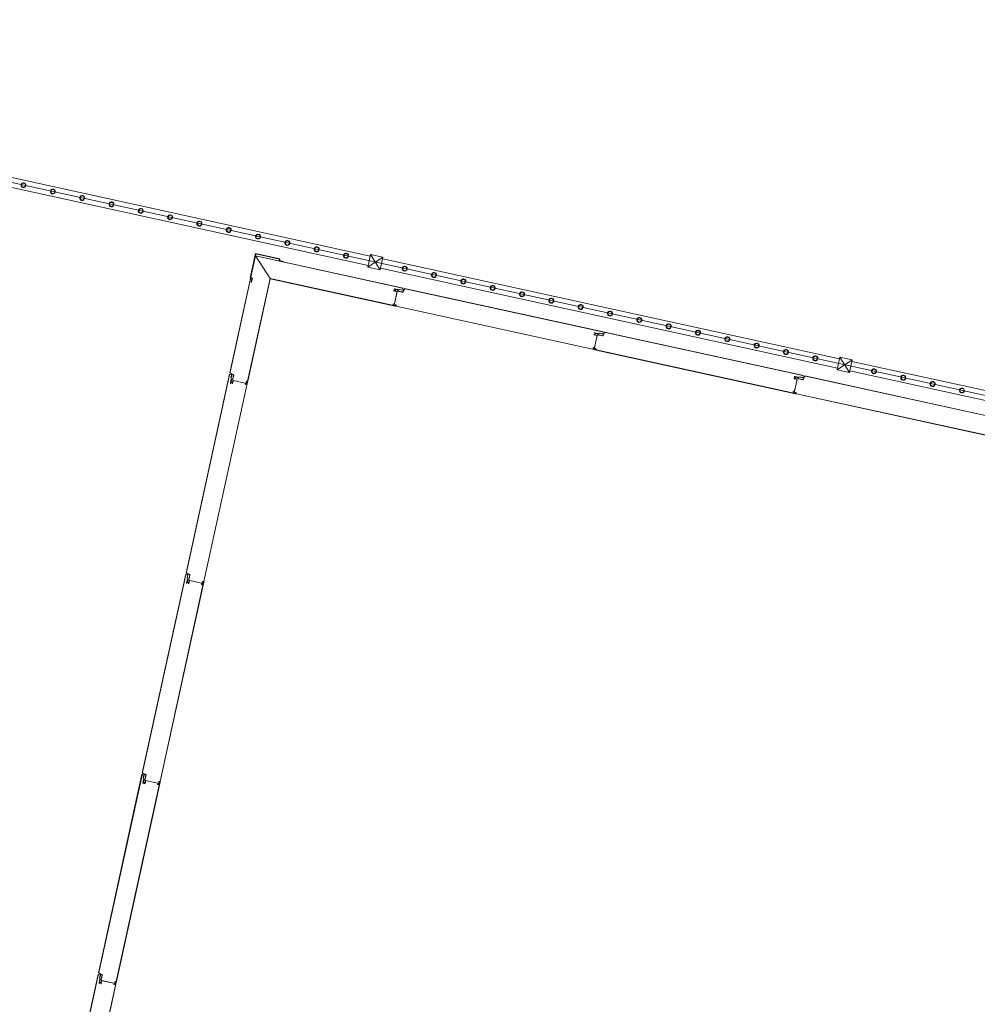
# Model space of a CAD drawing. Header units: metres. Extents: x 233012 to 233264, y 553571 to 554014.
# Tile 308 of 313: x 233246.06 to 233251.02, y 553972.33 to 553977.43. Entities that reach past the tile are written whole.
import ezdxf

# ---------------------------------------------------------------- set-up
doc = ezdxf.new("R2010")
doc.units = ezdxf.units.M
doc.layers.get('0').update_dxf_attribs({"lineweight": 5})
for name, color, linetype, lineweight in [('A-FLORHRM', 252, 'Continuous', 5), ('A-NA23_vloer', 252, 'Continuous', 0), ('A-NL$1B_3D-modellen_algemeen', 252, 'Continuous', 5), ('A-NL$1B_3D-modellen_algemeen-drsn', 252, 'Continuous', 5), ('A-NL34_balustrades', 252, 'Continuous', 5)]:
    doc.layers.add(name, color=color, linetype=linetype, lineweight=lineweight)

# ---------------------------------------------------------------- blocks, each defined once
blk = doc.blocks.new('Railing - geen veiligheidsdop_gen-1303441-01_Situatie')
at = {"layer": 'A-FLORHRM'}
blk.add_arc((0, 0), 0.013, 360, 180, dxfattribs=at)
for major_axis, start_param, end_param in [((-0.0035, 0.0125), 1.300587, 4.442179), ((0.00825, 0.00728), 5.559965, 8.701557), ((0.0015, 0.0109), 1.703922, 4.845515)]:
    blk.add_ellipse((0, 0), major_axis=major_axis, ratio=1, start_param=start_param, end_param=end_param, dxfattribs=at)
blk = doc.blocks.new('Railing - Atlas 180 type L_Heras_h 1840-1298079-01_Situatie')
at = {"layer": 'A-NL34_balustrades'}
for p, q in [((-0.033, -0.033), (-0.033, 0.033)), ((-0.001, 0.001), (-0.033, 0.033)), ((-0.033, 0.033), (0.033, 0.033)), ((-0.033, 0.033), (-0.033, -0.033)), ((0.033, 0.033), (-0.033, 0.033)), ((-0.001, 0.001), (-0.001, -0.001)), ((0.001, 0.001), (-0.001, 0.001)), ((0.033, 0.033), (0.001, 0.001)), ((0.001, -0.001), (0.001, 0.001)), ((0.033, 0.033), (0.033, -0.033)), ((0.033, -0.033), (0.033, 0.033)), ((-0.033, -0.033), (-0.001, -0.001)), ((0.033, -0.033), (-0.033, -0.033)), ((-0.033, -0.033), (0.033, -0.033)), ((-0.001, -0.001), (0.001, -0.001)), ((0.033, -0.033), (0.001, -0.001))]:
    blk.add_line(p, q, dxfattribs=at)
blk = doc.blocks.new('Railing - Railing-964617-01_Situatie')
at = {"layer": 'A-NL34_balustrades'}
for p, q in [((270.2191, -61.502), (272.5826, -62.0192)), ((270.2084, -61.5509), (272.5719, -62.0681)), ((272.6471, -62.0333), (275.0106, -62.5505)), ((272.6364, -62.0822), (274.9999, -62.5994)), ((275.0751, -62.5646), (277.4386, -63.0818)), ((275.0644, -62.6135), (277.4279, -63.1307))]:
    blk.add_line(p, q, dxfattribs=at)
at = {"rotation": 257.6567290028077}
for name, p in [('Railing - geen veiligheidsdop_gen-1303441-01_Situatie', (270.7885, -61.6522)), ('Railing - geen veiligheidsdop_gen-1303441-01_Situatie', (270.9403, -61.6854)), ('Railing - geen veiligheidsdop_gen-1303441-01_Situatie', (271.092, -61.7186)), ('Railing - geen veiligheidsdop_gen-1303441-01_Situatie', (271.2438, -61.7518)), ('Railing - geen veiligheidsdop_gen-1303441-01_Situatie', (271.3955, -61.785)), ('Railing - geen veiligheidsdop_gen-1303441-01_Situatie', (271.5473, -61.8182)), ('Railing - geen veiligheidsdop_gen-1303441-01_Situatie', (271.699, -61.8514)), ('Railing - geen veiligheidsdop_gen-1303441-01_Situatie', (271.8508, -61.8847)), ('Railing - geen veiligheidsdop_gen-1303441-01_Situatie', (272.0025, -61.9179)), ('Railing - geen veiligheidsdop_gen-1303441-01_Situatie', (272.1543, -61.9511)), ('Railing - geen veiligheidsdop_gen-1303441-01_Situatie', (272.306, -61.9843)), ('Railing - geen veiligheidsdop_gen-1303441-01_Situatie', (272.4578, -62.0175)), ('Railing - Atlas 180 type L_Heras_h 1840-1298079-01_Situatie', (272.6095, -62.0507)), ('Railing - geen veiligheidsdop_gen-1303441-01_Situatie', (272.7613, -62.0839)), ('Railing - geen veiligheidsdop_gen-1303441-01_Situatie', (272.913, -62.1171)), ('Railing - geen veiligheidsdop_gen-1303441-01_Situatie', (273.0648, -62.1503)), ('Railing - geen veiligheidsdop_gen-1303441-01_Situatie', (273.2165, -62.1835)), ('Railing - geen veiligheidsdop_gen-1303441-01_Situatie', (273.3683, -62.2167)), ('Railing - geen veiligheidsdop_gen-1303441-01_Situatie', (273.52, -62.2499)), ('Railing - geen veiligheidsdop_gen-1303441-01_Situatie', (273.6718, -62.2831)), ('Railing - geen veiligheidsdop_gen-1303441-01_Situatie', (273.8235, -62.3163)), ('Railing - geen veiligheidsdop_gen-1303441-01_Situatie', (273.9753, -62.3496)), ('Railing - geen veiligheidsdop_gen-1303441-01_Situatie', (274.127, -62.3828)), ('Railing - geen veiligheidsdop_gen-1303441-01_Situatie', (274.2788, -62.416)), ('Railing - geen veiligheidsdop_gen-1303441-01_Situatie', (274.4305, -62.4492)), ('Railing - geen veiligheidsdop_gen-1303441-01_Situatie', (274.5823, -62.4824)), ('Railing - geen veiligheidsdop_gen-1303441-01_Situatie', (274.734, -62.5156)), ('Railing - geen veiligheidsdop_gen-1303441-01_Situatie', (274.8858, -62.5488)), ('Railing - Atlas 180 type L_Heras_h 1840-1298079-01_Situatie', (275.0375, -62.582)), ('Railing - geen veiligheidsdop_gen-1303441-01_Situatie', (275.1893, -62.6152)), ('Railing - geen veiligheidsdop_gen-1303441-01_Situatie', (275.341, -62.6484)), ('Railing - geen veiligheidsdop_gen-1303441-01_Situatie', (275.4928, -62.6816)), ('Railing - geen veiligheidsdop_gen-1303441-01_Situatie', (275.6445, -62.7148))]:
    blk.add_blockref(name, p, dxfattribs=at)
blk = doc.blocks.new('NLRS_41_GM_TLB_zetwerk hoek_gen_mie - 130x20x12-6236386-01_Situatie')
at = {"layer": 'A-NL$1B_3D-modellen_algemeen-drsn'}
for p, q in [((0.002, 0.138), (0, 0.138)), ((0, 0.138), (0, 0.116)), ((0, 0.116), (0.01, 0.116)), ((0.002, 0.118), (0.002, 0.138)), ((0.012, 0.118), (0.002, 0.118)), ((0.01, 0.116), (0.01, -0.01)), ((0.012, -0.012), (0.012, 0.118)), ((-0.116, 0), (-0.138, 0)), ((-0.138, 0), (-0.138, -0.002)), ((-0.116, -0.01), (-0.116, 0)), ((-0.138, -0.002), (-0.118, -0.002)), ((-0.118, -0.002), (-0.118, -0.012)), ((-0.118, -0.012), (0.012, -0.012)), ((0.01, -0.01), (-0.116, -0.01))]:
    blk.add_line(p, q, dxfattribs=at)

msp = doc.modelspace()

# ---------------------------------------------------------------- linework, layer by layer
at = {"layer": 'A-NA23_vloer', "flags": 128}
msp.add_lwpolyline([(233189.7304, 553676.5115), (233188.6615, 553671.627), (233028.9605, 553706.5739), (233096.3338, 554014.4585), (233264.2582, 553977.7124), (233263.9339, 553967.3248), (233258.9348, 553967.4302), (233259.131, 553973.716), (233100.1493, 554008.5053), (233034.9138, 553710.3894), (233189.7304, 553676.5115)], dxfattribs=at)
at = {"layer": 'A-NL$1B_3D-modellen_algemeen-drsn'}
for p, q in [((233247.281, 553976.2066), (233247.1483, 553975.6)), ((233247.2818, 553976.2054), (233247.1501, 553975.6036)), ((233248.046, 553976.0392), (233247.281, 553976.2066)), ((233247.2818, 553976.2054), (233248.0419, 553976.0391)), ((233247.2818, 553976.2054), (233247.3565, 553976.0887)), ((233247.3565, 553976.0887), (233247.2402, 553975.5569)), ((233248.0047, 553975.9469), (233247.3565, 553976.0887)), ((233247.2411, 553975.5567), (233247.3573, 553976.0875)), ((233247.3573, 553976.0875), (233248.0046, 553975.9459)), ((233248.0522, 553976.0378), (233248.0436, 553976.0204)), ((233249.0815, 553975.8126), (233248.0522, 553976.0378)), ((233248.0117, 553976.0197), (233247.9995, 553976.0235)), ((233248.0136, 553976.0208), (233247.9997, 553975.9573)), ((233248.012, 553976.0206), (233247.9998, 553976.0245)), ((233248, 553975.9584), (233248.0131, 553976.0187)), ((233248.002, 553976.0338), (233248.0191, 553976.03)), ((233248.0022, 553976.0347), (233248.0193, 553976.031)), ((233248.0067, 553976.0311), (233248.0175, 553976.0287)), ((233248.0178, 553976.0297), (233248.0069, 553976.0321)), ((233248.0406, 553976.018), (233248.0219, 553976.0221)), ((233248.0408, 553976.019), (233248.0222, 553976.0231)), ((233248.026, 553976.0316), (233248.0425, 553976.028)), ((233248.0263, 553976.0326), (233248.0427, 553976.029)), ((233248.0445, 553976.0199), (233248.0515, 553976.0341)), ((233248.0558, 553976.036), (233249.0774, 553975.8125)), ((233248.0051, 553975.9483), (233247.9937, 553975.9533)), ((233248.0056, 553975.9492), (233247.9941, 553975.9542)), ((233248.0088, 553975.945), (233249.0401, 553975.7193)), ((233249.0402, 553975.7203), (233248.0091, 553975.9459)), ((233249.035, 553975.7969), (233249.0472, 553975.7931)), ((233249.0491, 553975.7942), (233249.0352, 553975.7307)), ((233249.0475, 553975.794), (233249.0353, 553975.7979)), ((233249.0355, 553975.7319), (233249.0486, 553975.7921)), ((233249.0375, 553975.8072), (233249.0546, 553975.8034)), ((233249.0377, 553975.8082), (233249.0548, 553975.8044)), ((233249.053, 553975.8021), (233249.0422, 553975.8045)), ((233249.0533, 553975.8031), (233249.0424, 553975.8055)), ((233249.0574, 553975.7955), (233249.0761, 553975.7914)), ((233249.0763, 553975.7924), (233249.0576, 553975.7965)), ((233249.0615, 553975.805), (233249.078, 553975.8014)), ((233249.0782, 553975.8024), (233249.0618, 553975.806)), ((233249.0877, 553975.8112), (233249.0791, 553975.7938)), ((233249.087, 553975.8075), (233249.08, 553975.7933)), ((233250.117, 553975.586), (233249.0877, 553975.8112)), ((233249.0913, 553975.8094), (233250.1129, 553975.5859)), ((233249.0406, 553975.7218), (233249.0292, 553975.7267)), ((233249.0411, 553975.7226), (233249.0296, 553975.7277)), ((233249.0443, 553975.7184), (233250.0756, 553975.4927)), ((233249.0446, 553975.7193), (233250.0757, 553975.4937)), ((233247.1469, 553975.5938), (233246.9217, 553974.5645)), ((233247.147, 553975.5897), (233246.9235, 553974.5681)), ((233247.1483, 553975.6), (233247.1657, 553975.5914)), ((233247.1662, 553975.5923), (233247.152, 553975.5993)), ((233247.1535, 553975.5741), (233247.1571, 553975.5906)), ((233247.1545, 553975.5739), (233247.1581, 553975.5903)), ((233247.1671, 553975.5886), (233247.163, 553975.57)), ((233247.164, 553975.5698), (233247.1681, 553975.5884)), ((233250.073, 553975.5806), (233250.0901, 553975.5768)), ((233250.0903, 553975.5778), (233250.0732, 553975.5816)), ((233250.1137, 553975.5758), (233250.0973, 553975.5794)), ((233250.1232, 553975.5847), (233250.1146, 553975.5672)), ((233250.1225, 553975.5809), (233250.1155, 553975.5667)), ((233251.1525, 553975.3594), (233250.1232, 553975.5847)), ((233251.1484, 553975.3593), (233250.1268, 553975.5828)), ((233247.2392, 553975.5525), (233247.0136, 553974.5214)), ((233247.0145, 553974.5212), (233247.2402, 553975.5524)), ((233247.1513, 553975.5501), (233247.1551, 553975.5672)), ((233247.1523, 553975.5498), (233247.1561, 553975.5669)), ((233247.1564, 553975.5656), (233247.154, 553975.5548)), ((233247.1574, 553975.5654), (233247.155, 553975.5545)), ((233247.1655, 553975.5598), (233247.1616, 553975.5476)), ((233247.1626, 553975.5473), (233247.1664, 553975.5595)), ((233247.1653, 553975.5614), (233247.2288, 553975.5475)), ((233247.2277, 553975.5478), (233247.1674, 553975.561)), ((233247.2369, 553975.5534), (233247.2318, 553975.542)), ((233247.2328, 553975.5416), (233247.2378, 553975.5529)), ((233250.0705, 553975.5703), (233250.0827, 553975.5665)), ((233250.0846, 553975.5676), (233250.0707, 553975.5041)), ((233250.083, 553975.5674), (233250.0708, 553975.5713)), ((233250.071, 553975.5053), (233250.0841, 553975.5655)), ((233250.0777, 553975.5779), (233250.0885, 553975.5755)), ((233250.0888, 553975.5765), (233250.0779, 553975.5789)), ((233250.1116, 553975.5649), (233250.0929, 553975.5689)), ((233250.1118, 553975.5658), (233250.0931, 553975.5699)), ((233250.097, 553975.5784), (233250.1135, 553975.5748)), ((233250.0761, 553975.4952), (233250.0647, 553975.5001)), ((233250.0766, 553975.496), (233250.0651, 553975.5011)), ((233250.0798, 553975.4918), (233251.1111, 553975.2661)), ((233251.1112, 553975.2671), (233250.0801, 553975.4927)), ((233246.9217, 553974.5645), (233246.9391, 553974.5559)), ((233246.9396, 553974.5568), (233246.9254, 553974.5638)), ((233246.9203, 553974.5583), (233246.6951, 553973.529)), ((233246.9204, 553974.5542), (233246.6969, 553973.5326)), ((233246.787, 553973.4859), (233247.0126, 553974.517)), ((233246.7879, 553973.4857), (233247.0136, 553974.5169)), ((233246.9248, 553974.5146), (233246.9285, 553974.5317)), ((233246.9257, 553974.5143), (233246.9295, 553974.5314)), ((233246.9269, 553974.5386), (233246.9305, 553974.5551)), ((233246.9298, 553974.5301), (233246.9274, 553974.5193)), ((233246.9279, 553974.5384), (233246.9315, 553974.5548)), ((233246.9284, 553974.519), (233246.9308, 553974.5299)), ((233246.9389, 553974.5243), (233246.9351, 553974.5121)), ((233246.936, 553974.5118), (233246.9398, 553974.524)), ((233246.9405, 553974.5532), (233246.9364, 553974.5345)), ((233246.9415, 553974.5529), (233246.9374, 553974.5343)), ((233246.9387, 553974.5259), (233247.0022, 553974.512)), ((233247.0011, 553974.5123), (233246.9408, 553974.5255)), ((233247.0103, 553974.5179), (233247.0053, 553974.5065)), ((233247.0062, 553974.5061), (233247.0112, 553974.5175)), ((233246.6937, 553973.5228), (233246.4685, 553972.4935)), ((233246.6938, 553973.5187), (233246.4703, 553972.4971)), ((233246.6951, 553973.529), (233246.7125, 553973.5204)), ((233246.6982, 553973.4791), (233246.7019, 553973.4962)), ((233246.713, 553973.5213), (233246.6988, 553973.5283)), ((233246.6991, 553973.4789), (233246.7029, 553973.4959)), ((233246.7003, 553973.5031), (233246.704, 553973.5196)), ((233246.7032, 553973.4946), (233246.7008, 553973.4838)), ((233246.7013, 553973.5029), (233246.7049, 553973.5193)), ((233246.7018, 553973.4836), (233246.7042, 553973.4944)), ((233246.7139, 553973.5177), (233246.7098, 553973.499)), ((233246.7149, 553973.5174), (233246.7108, 553973.4988)), ((233246.7121, 553973.4904), (233246.7756, 553973.4765)), ((233246.7745, 553973.4768), (233246.7142, 553973.49)), ((233246.5604, 553972.4504), (233246.786, 553973.4815)), ((233246.5614, 553972.4502), (233246.787, 553973.4814)), ((233246.7123, 553973.4888), (233246.7085, 553973.4766)), ((233246.7094, 553973.4763), (233246.7132, 553973.4885)), ((233246.7837, 553973.4824), (233246.7787, 553973.471)), ((233246.7796, 553973.4706), (233246.7846, 553973.482)), ((233246.4671, 553972.4873), (233246.2419, 553971.458)), ((233246.2437, 553971.4616), (233246.4672, 553972.4832)), ((233246.4685, 553972.4935), (233246.486, 553972.4849)), ((233246.4864, 553972.4858), (233246.4722, 553972.4928)), ((233246.4738, 553972.4676), (233246.4774, 553972.4841)), ((233246.4747, 553972.4674), (233246.4783, 553972.4838)), ((233246.4873, 553972.4822), (233246.4832, 553972.4635)), ((233246.4883, 553972.4819), (233246.4842, 553972.4633)), ((233246.3338, 553971.4149), (233246.5594, 553972.446)), ((233246.3348, 553971.4147), (233246.5604, 553972.4459)), ((233246.4716, 553972.4436), (233246.4753, 553972.4607)), ((233246.4725, 553972.4434), (233246.4763, 553972.4604)), ((233246.4766, 553972.4591), (233246.4742, 553972.4483)), ((233246.4776, 553972.4589), (233246.4752, 553972.4481)), ((233246.4857, 553972.4533), (233246.4819, 553972.4411)), ((233246.4828, 553972.4408), (233246.4866, 553972.453)), ((233246.4855, 553972.4549), (233246.549, 553972.441)), ((233246.5479, 553972.4413), (233246.4876, 553972.4545)), ((233246.5571, 553972.4469), (233246.5521, 553972.4355)), ((233246.558, 553972.4465), (233246.553, 553972.4351))]:
    msp.add_line(p, q, dxfattribs=at)
for centre, major_axis, start_param, end_param in [((233248.041, 553976.035), (0.0024, 0.00345), 5.368476, 6.675883), ((233248.041, 553976.035), (-0.0016, 0.00388), 4.36881, 5.676217), ((233248.0005, 553976.0268), (-0.00294, 0.0019), 0.357045, 1.840575), ((233248.0005, 553976.0268), (-0.00266, 0.00227), 0.491661, 1.975191), ((233248.0005, 553976.0268), (-0.00225, 0.00109), 0.233886, 1.717416), ((233248.0015, 553976.0313), (-0.00033, 0.00348), 5.973061, 7.543857), ((233248.0015, 553976.0313), (-0.00033, 0.00348), 5.973061, 7.543857), ((233248.0015, 553976.0313), (-0.00195, 0.00157), 5.176037, 6.746833), ((233248.0059, 553976.0273), (0.00149, 0.00283), 1.841006, 3.324536), ((233248.0063, 553976.0289), (-0.00267, 0.00176), 5.078797, 6.649593), ((233248.0059, 553976.0273), (0.00166, 0.00144), 2.209574, 3.693104), ((233248.0059, 553976.0273), (0.00153, 0.00158), 2.12437, 3.6079), ((233248.0063, 553976.0289), (-0.00167, 0.00143), 5.203786, 6.774582), ((233248.0063, 553976.0289), (-0.00167, 0.00143), 5.203786, 6.774582), ((233248.0115, 553976.019), (-0.000433, 0.000485), 3.768178, 5.251708), ((233248.0115, 553976.019), (0.000257, 0.000597), 4.902642, 6.386172), ((233248.0115, 553976.019), (0.00153, 0.00061), 5.688041, 7.171571), ((233248.0114, 553976.0196), (-0.00005, 0.0025), 5.206383, 5.960252), ((233248.0114, 553976.0196), (0.00349, -0.00026), 0.604621, 1.342556), ((233248.0114, 553976.0196), (-0.00047, 0.00347), 5.108919, 5.846853), ((233248.0171, 553976.0266), (-0.00184, 0.00122), 3.546306, 5.080928), ((233248.0171, 553976.0266), (-0.00185, 0.00119), 3.534776, 5.069398), ((233248.0171, 553976.0266), (-0.00294, 0.00126), 3.365516, 4.900264), ((233248.0227, 553976.0255), (0.00239, 0.00256), 2.14209, 3.677448), ((233248.0227, 553976.0255), (0.00349, -0.00019), 3.016155, 4.551514), ((233248.0198, 553976.0332), (-0.00304, 0.00099), 1.669494, 2.228351), ((233248.0198, 553976.0332), (0.00145, 0.00165), 3.647563, 4.206419), ((233248.0198, 553976.0332), (0.00209, 0.00067), 4.186563, 4.74542), ((233248.0227, 553976.0255), (-0.00233, 0.00092), 0.196314, 1.731672), ((233248.0255, 553976.0291), (0.0035, 0), 1.355915, 1.914772), ((233248.0255, 553976.0291), (-0.00323, 0.00134), 4.889414, 5.448271), ((233248.0255, 553976.0291), (-0.00091, 0.00233), 5.693632, 6.252489), ((233248.0414, 553976.0215), (0.00075, 0.00342), 3.141593, 4.47149), ((233248.0414, 553976.0215), (-0.00071, 0.00343), 2.721623, 4.051521), ((233248.0414, 553976.0215), (-0.00067, 0.00241), 2.656029, 3.985927), ((233248.0432, 553976.0311), (0.00251, 0.00198), 3.828293, 5.662479), ((233248.0432, 553976.0311), (-0.00125, 0.00181), 2.323197, 4.157382), ((233248.0432, 553976.0311), (0.00149, 0.00162), 3.667419, 5.501604), ((233248.0549, 553976.0321), (0.00246, 0.00315), 0.447417, 1.711382), ((233248.0549, 553976.0321), (-0.00236, 0.00323), 5.43561, 6.699576), ((233247.9949, 553975.9561), (0.00159, 0.00121), 2.177174, 3.648907), ((233247.995, 553975.9565), (-0.00088, 0.00178), 5.610261, 7.278849), ((233247.9952, 553975.9559), (-0.0012, 0.00048), 4.873264, 7.817461), ((233247.9952, 553975.9559), (0.000293, -0.000014), 1.404174, 4.348371), ((233247.9952, 553975.9559), (0.00024, 0.000168), 0.744946, 3.689143), ((233247.9987, 553975.9575), (0.000745, 0.000667), 3.766115, 5.336911), ((233247.999, 553975.9587), (0.000999, -0.000055), 4.551514, 6.12231), ((233248.0038, 553975.9518), (0.00098, 0.0002), 4.098503, 5.197733), ((233248.0057, 553975.9495), (-0.00256, 0.00157), 3.477168, 5.948703), ((233248.0057, 553975.9495), (-0.00022, 0.00299), 4.425785, 6.89732), ((233248.0057, 553975.9495), (-0.00136, 0.00146), 3.747625, 6.218914), ((233248.0047, 553975.9477), (-0.00068, 0.00167), 2.711299, 5.355777), ((233248.0047, 553975.9477), (-0.000585, 0.000546), 2.36124, 4.855303), ((233248.0047, 553975.9477), (-0.000779, 0.000184), 1.842711, 4.336773), ((233248.0093, 553975.9469), (-0.00132, 0.0015), 0.636149, 2.206945), ((233248.0093, 553975.9469), (-0.000602, 0.000798), 0.709074, 2.27987), ((233248.0093, 553975.9469), (-0.000602, 0.000798), 0.709074, 2.27987), ((233249.036, 553975.8002), (-0.00294, 0.0019), 0.357045, 1.840575), ((233249.036, 553975.8002), (-0.00266, 0.00227), 0.491661, 1.975191), ((233249.036, 553975.8002), (-0.00225, 0.00109), 0.233886, 1.717416), ((233249.037, 553975.8047), (-0.00033, 0.00348), 5.973061, 7.543857), ((233249.037, 553975.8047), (-0.00033, 0.00348), 5.973061, 7.543857), ((233249.037, 553975.8047), (-0.00195, 0.00157), 5.176037, 6.746833), ((233249.0414, 553975.8007), (0.00149, 0.00283), 1.841006, 3.324536), ((233249.0418, 553975.8023), (-0.00267, 0.00176), 5.078797, 6.649593), ((233249.0414, 553975.8007), (0.00166, 0.00144), 2.209574, 3.693104), ((233249.0414, 553975.8007), (0.00153, 0.00158), 2.12437, 3.6079), ((233249.0418, 553975.8023), (-0.00167, 0.00143), 5.203786, 6.774582), ((233249.0418, 553975.8023), (-0.00167, 0.00143), 5.203786, 6.774582), ((233249.047, 553975.7925), (-0.000433, 0.000485), 3.768178, 5.251708), ((233249.047, 553975.7925), (0.000257, 0.000597), 4.902642, 6.386172), ((233249.047, 553975.7925), (0.00153, 0.00061), 5.688041, 7.171571), ((233249.0469, 553975.793), (-0.00005, 0.0025), 5.206383, 5.960252), ((233249.0469, 553975.793), (0.00349, -0.00026), 0.604621, 1.342556), ((233249.0469, 553975.793), (-0.00047, 0.00347), 5.108919, 5.846853), ((233249.0526, 553975.8), (-0.00184, 0.00122), 3.546306, 5.080928), ((233249.0526, 553975.8), (-0.00185, 0.00119), 3.534776, 5.069398), ((233249.0526, 553975.8), (-0.00294, 0.00126), 3.365516, 4.900264), ((233249.0582, 553975.799), (0.00239, 0.00256), 2.14209, 3.677448), ((233249.0582, 553975.799), (0.00349, -0.00019), 3.016155, 4.551514), ((233249.0553, 553975.8066), (-0.00304, 0.00099), 1.669494, 2.228351), ((233249.0553, 553975.8066), (0.00145, 0.00165), 3.647563, 4.206419), ((233249.0553, 553975.8066), (0.00209, 0.00067), 4.186563, 4.74542), ((233249.0582, 553975.799), (-0.00233, 0.00092), 0.196314, 1.731672), ((233249.061, 553975.8025), (0.0035, 0), 1.355915, 1.914772), ((233249.061, 553975.8025), (-0.00323, 0.00134), 4.889414, 5.448271), ((233249.061, 553975.8025), (-0.00091, 0.00233), 5.693632, 6.252489), ((233249.0769, 553975.7949), (0.00075, 0.00342), 3.141593, 4.47149), ((233249.0769, 553975.7949), (-0.00071, 0.00343), 2.721623, 4.051521), ((233249.0769, 553975.7949), (-0.00067, 0.00241), 2.656029, 3.985927), ((233249.0765, 553975.8084), (0.0024, 0.00345), 5.368476, 6.675883), ((233249.0765, 553975.8084), (-0.0016, 0.00388), 4.36881, 5.676217), ((233249.0787, 553975.8045), (0.00251, 0.00198), 3.828293, 5.662479), ((233249.0787, 553975.8045), (-0.00125, 0.00181), 2.323197, 4.157382), ((233249.0787, 553975.8045), (0.00149, 0.00162), 3.667419, 5.501604), ((233249.0904, 553975.8055), (0.00246, 0.00315), 0.447417, 1.711382), ((233249.0904, 553975.8055), (-0.00236, 0.00323), 5.43561, 6.699576), ((233249.0304, 553975.7295), (0.00159, 0.00121), 2.177174, 3.648907), ((233249.0305, 553975.7299), (-0.00088, 0.00178), 5.610261, 7.278849), ((233249.0307, 553975.7293), (-0.0012, 0.00048), 4.873264, 7.817461), ((233249.0307, 553975.7293), (0.000293, -0.000014), 1.404174, 4.348371), ((233249.0307, 553975.7293), (0.00024, 0.000168), 0.744946, 3.689143), ((233249.0342, 553975.7309), (0.000745, 0.000667), 3.766115, 5.336911), ((233249.0345, 553975.7321), (0.000999, -0.000055), 4.551514, 6.12231), ((233249.0393, 553975.7252), (0.00098, 0.0002), 4.098503, 5.197733), ((233249.0412, 553975.7229), (-0.00256, 0.00157), 3.477168, 5.948703), ((233249.0412, 553975.7229), (-0.00022, 0.00299), 4.425785, 6.89732), ((233249.0412, 553975.7229), (-0.00136, 0.00146), 3.747625, 6.218914), ((233249.0402, 553975.7211), (-0.00068, 0.00167), 2.711299, 5.355777), ((233249.0402, 553975.7211), (-0.000585, 0.000546), 2.36124, 4.855303), ((233249.0402, 553975.7211), (-0.000779, 0.000184), 1.842711, 4.336773), ((233249.0448, 553975.7203), (-0.00132, 0.0015), 0.636149, 2.206945), ((233249.0448, 553975.7203), (-0.000602, 0.000798), 0.709074, 2.27987), ((233249.0448, 553975.7203), (-0.000602, 0.000798), 0.709074, 2.27987), ((233247.1511, 553975.5888), (-0.00345, 0.0024), 5.368476, 6.675883), ((233247.1511, 553975.5888), (-0.00388, -0.0016), 4.36881, 5.676217), ((233247.154, 553975.6028), (-0.00315, 0.00246), 0.447417, 1.711382), ((233247.154, 553975.6028), (-0.00323, -0.00236), 5.43561, 6.699576), ((233247.155, 553975.591), (-0.00198, 0.00251), 3.828293, 5.662479), ((233247.155, 553975.591), (-0.00181, -0.00125), 2.323197, 4.157382), ((233247.155, 553975.591), (-0.00162, 0.00149), 3.667419, 5.501604), ((233247.1646, 553975.5892), (-0.00241, -0.00067), 2.656029, 3.985927), ((233247.1646, 553975.5892), (-0.00342, 0.00075), 3.141593, 4.47149), ((233247.1646, 553975.5892), (-0.00343, -0.00071), 2.721623, 4.051521), ((233250.0725, 553975.5781), (-0.00033, 0.00348), 5.973061, 7.543857), ((233250.0725, 553975.5781), (-0.00033, 0.00348), 5.973061, 7.543857), ((233250.0725, 553975.5781), (-0.00195, 0.00157), 5.176037, 6.746833), ((233250.0965, 553975.576), (0.0035, 0), 1.355915, 1.914772), ((233250.0965, 553975.576), (-0.00323, 0.00134), 4.889414, 5.448271), ((233250.112, 553975.5818), (0.0024, 0.00345), 5.368476, 6.675883), ((233250.112, 553975.5818), (-0.0016, 0.00388), 4.36881, 5.676217), ((233250.1259, 553975.5789), (0.00246, 0.00315), 0.447417, 1.711382), ((233250.1259, 553975.5789), (-0.00236, 0.00323), 5.43561, 6.699576), ((233247.1548, 553975.5493), (-0.00348, -0.00033), 5.973061, 7.543857), ((233247.1548, 553975.5493), (-0.00348, -0.00033), 5.973061, 7.543857), ((233247.1548, 553975.5493), (-0.00157, -0.00195), 5.176037, 6.746833), ((233247.157, 553975.5733), (0, 0.0035), 1.355915, 1.914772), ((233247.157, 553975.5733), (-0.00134, -0.00323), 4.889414, 5.448271), ((233247.1572, 553975.5541), (-0.00176, -0.00267), 5.078797, 6.649593), ((233247.157, 553975.5733), (-0.00233, -0.00091), 5.693632, 6.252489), ((233247.1572, 553975.5541), (-0.00143, -0.00167), 5.203786, 6.774582), ((233247.1572, 553975.5541), (-0.00143, -0.00167), 5.203786, 6.774582), ((233247.1529, 553975.5676), (-0.00165, 0.00145), 3.647563, 4.206419), ((233247.1529, 553975.5676), (-0.00067, 0.00209), 4.186563, 4.74542), ((233247.1529, 553975.5676), (-0.00099, -0.00304), 1.669494, 2.228351), ((233247.1595, 553975.5649), (-0.00126, -0.00294), 3.365516, 4.900264), ((233247.1595, 553975.5649), (-0.00122, -0.00184), 3.546306, 5.080928), ((233247.1595, 553975.5649), (-0.00119, -0.00185), 3.534776, 5.069398), ((233247.1588, 553975.5537), (-0.00283, 0.00149), 1.841006, 3.324536), ((233247.1588, 553975.5537), (-0.00144, 0.00166), 2.209574, 3.693104), ((233247.1588, 553975.5537), (-0.00158, 0.00153), 2.12437, 3.6079), ((233247.1593, 553975.5483), (-0.0019, -0.00294), 0.357045, 1.840575), ((233247.1593, 553975.5483), (-0.00227, -0.00266), 0.491661, 1.975191), ((233247.1593, 553975.5483), (-0.00109, -0.00225), 0.233886, 1.717416), ((233247.1605, 553975.5705), (-0.00256, 0.00239), 2.14209, 3.677448), ((233247.1605, 553975.5705), (0.00019, 0.00349), 3.016155, 4.551514), ((233247.1605, 553975.5705), (-0.00092, -0.00233), 0.196314, 1.731672), ((233247.1665, 553975.5592), (0.00026, 0.00349), 0.604621, 1.342556), ((233247.1665, 553975.5592), (-0.00347, -0.00047), 5.108919, 5.846853), ((233247.1665, 553975.5592), (-0.0025, -0.00005), 5.206383, 5.960252), ((233247.167, 553975.5593), (-0.00061, 0.00153), 5.688041, 7.171571), ((233247.167, 553975.5593), (-0.000485, -0.000433), 3.768178, 5.251708), ((233247.167, 553975.5593), (-0.000597, 0.000257), 4.902642, 6.386172), ((233247.2296, 553975.5428), (-0.00178, -0.00088), 5.610261, 7.278849), ((233247.2274, 553975.5468), (0.000055, 0.000999), 4.551514, 6.12231), ((233247.2286, 553975.5465), (-0.000667, 0.000745), 3.766115, 5.336911), ((233247.2302, 553975.543), (-0.00048, -0.0012), 4.873264, 7.817461), ((233247.23, 553975.5428), (-0.00121, 0.00159), 2.177174, 3.648907), ((233247.2302, 553975.543), (0.000014, 0.000293), 1.404174, 4.348371), ((233247.2302, 553975.543), (-0.000168, 0.00024), 0.744946, 3.689143), ((233247.2366, 553975.5536), (-0.00157, -0.00256), 3.477168, 5.948703), ((233247.2366, 553975.5536), (-0.00299, -0.00022), 4.425785, 6.89732), ((233247.2366, 553975.5536), (-0.00146, -0.00136), 3.747625, 6.218914), ((233247.2343, 553975.5517), (-0.0002, 0.00098), 4.098503, 5.197733), ((233247.2384, 553975.5525), (-0.00167, -0.00068), 2.711299, 5.355777), ((233247.2384, 553975.5525), (-0.000546, -0.000585), 2.36124, 4.855303), ((233247.2384, 553975.5525), (-0.000184, -0.000779), 1.842711, 4.336773), ((233247.2392, 553975.5571), (-0.0015, -0.00132), 0.636149, 2.206945), ((233247.2392, 553975.5571), (-0.000798, -0.000602), 0.709074, 2.27987), ((233247.2392, 553975.5571), (-0.000798, -0.000602), 0.709074, 2.27987), ((233250.0715, 553975.5736), (-0.00294, 0.0019), 0.357045, 1.840575), ((233250.0715, 553975.5736), (-0.00266, 0.00227), 0.491661, 1.975191), ((233250.0715, 553975.5736), (-0.00225, 0.00109), 0.233886, 1.717416), ((233250.0769, 553975.5741), (0.00149, 0.00283), 1.841006, 3.324536), ((233250.0773, 553975.5758), (-0.00267, 0.00176), 5.078797, 6.649593), ((233250.0769, 553975.5741), (0.00166, 0.00144), 2.209574, 3.693104), ((233250.0769, 553975.5741), (0.00153, 0.00158), 2.12437, 3.6079), ((233250.0773, 553975.5758), (-0.00167, 0.00143), 5.203786, 6.774582), ((233250.0773, 553975.5758), (-0.00167, 0.00143), 5.203786, 6.774582), ((233250.0825, 553975.5659), (-0.000433, 0.000485), 3.768178, 5.251708), ((233250.0825, 553975.5659), (0.000257, 0.000597), 4.902642, 6.386172), ((233250.0825, 553975.5659), (0.00153, 0.00061), 5.688041, 7.171571), ((233250.0824, 553975.5664), (-0.00005, 0.0025), 5.206383, 5.960252), ((233250.0824, 553975.5664), (0.00349, -0.00026), 0.604621, 1.342556), ((233250.0824, 553975.5664), (-0.00047, 0.00347), 5.108919, 5.846853), ((233250.0881, 553975.5734), (-0.00184, 0.00122), 3.546306, 5.080928), ((233250.0881, 553975.5734), (-0.00185, 0.00119), 3.534776, 5.069398), ((233250.0881, 553975.5734), (-0.00294, 0.00126), 3.365516, 4.900264), ((233250.0937, 553975.5724), (0.00239, 0.00256), 2.14209, 3.677448), ((233250.0937, 553975.5724), (0.00349, -0.00019), 3.016155, 4.551514), ((233250.0908, 553975.58), (-0.00304, 0.00099), 1.669494, 2.228351), ((233250.0908, 553975.58), (0.00145, 0.00165), 3.647563, 4.206419), ((233250.0908, 553975.58), (0.00209, 0.00067), 4.186563, 4.74542), ((233250.0937, 553975.5724), (-0.00233, 0.00092), 0.196314, 1.731672), ((233250.0965, 553975.576), (-0.00091, 0.00233), 5.693632, 6.252489), ((233250.1124, 553975.5683), (0.00075, 0.00342), 3.141593, 4.47149), ((233250.1124, 553975.5683), (-0.00071, 0.00343), 2.721623, 4.051521), ((233250.1124, 553975.5683), (-0.00067, 0.00241), 2.656029, 3.985927), ((233250.1142, 553975.5779), (0.00251, 0.00198), 3.828293, 5.662479), ((233250.1142, 553975.5779), (-0.00125, 0.00181), 2.323197, 4.157382), ((233250.1142, 553975.5779), (0.00149, 0.00162), 3.667419, 5.501604), ((233250.0659, 553975.5029), (0.00159, 0.00121), 2.177174, 3.648907), ((233250.066, 553975.5033), (-0.00088, 0.00178), 5.610261, 7.278849), ((233250.0662, 553975.5028), (-0.0012, 0.00048), 4.873264, 7.817461), ((233250.0662, 553975.5028), (0.000293, -0.000014), 1.404174, 4.348371), ((233250.0662, 553975.5028), (0.00024, 0.000168), 0.744946, 3.689143), ((233250.0697, 553975.5043), (0.000745, 0.000667), 3.766115, 5.336911), ((233250.07, 553975.5055), (0.000999, -0.000055), 4.551514, 6.12231), ((233250.0748, 553975.4986), (0.00098, 0.0002), 4.098503, 5.197733), ((233250.0767, 553975.4963), (-0.00256, 0.00157), 3.477168, 5.948703), ((233250.0767, 553975.4963), (-0.00022, 0.00299), 4.425785, 6.89732), ((233250.0767, 553975.4963), (-0.00136, 0.00146), 3.747625, 6.218914), ((233250.0757, 553975.4945), (-0.00068, 0.00167), 2.711299, 5.355777), ((233250.0757, 553975.4945), (-0.000585, 0.000546), 2.36124, 4.855303), ((233250.0757, 553975.4945), (-0.000779, 0.000184), 1.842711, 4.336773), ((233250.0803, 553975.4937), (-0.00132, 0.0015), 0.636149, 2.206945), ((233250.0803, 553975.4937), (-0.000602, 0.000798), 0.709074, 2.27987), ((233250.0803, 553975.4937), (-0.000602, 0.000798), 0.709074, 2.27987), ((233246.9274, 553974.5673), (-0.00315, 0.00246), 0.447417, 1.711382), ((233246.9274, 553974.5673), (-0.00323, -0.00236), 5.43561, 6.699576), ((233246.9245, 553974.5533), (-0.00345, 0.0024), 5.368476, 6.675883), ((233246.9245, 553974.5533), (-0.00388, -0.0016), 4.36881, 5.676217), ((233246.9282, 553974.5138), (-0.00348, -0.00033), 5.973061, 7.543857), ((233246.9282, 553974.5138), (-0.00348, -0.00033), 5.973061, 7.543857), ((233246.9282, 553974.5138), (-0.00157, -0.00195), 5.176037, 6.746833), ((233246.9304, 553974.5378), (0, 0.0035), 1.355915, 1.914772), ((233246.9304, 553974.5378), (-0.00134, -0.00323), 4.889414, 5.448271), ((233246.9306, 553974.5186), (-0.00176, -0.00267), 5.078797, 6.649593), ((233246.9304, 553974.5378), (-0.00233, -0.00091), 5.693632, 6.252489), ((233246.9284, 553974.5555), (-0.00198, 0.00251), 3.828293, 5.662479), ((233246.9284, 553974.5555), (-0.00181, -0.00125), 2.323197, 4.157382), ((233246.9284, 553974.5555), (-0.00162, 0.00149), 3.667419, 5.501604), ((233246.9306, 553974.5186), (-0.00143, -0.00167), 5.203786, 6.774582), ((233246.9306, 553974.5186), (-0.00143, -0.00167), 5.203786, 6.774582), ((233246.9263, 553974.5321), (-0.00165, 0.00145), 3.647563, 4.206419), ((233246.9263, 553974.5321), (-0.00067, 0.00209), 4.186563, 4.74542), ((233246.9263, 553974.5321), (-0.00099, -0.00304), 1.669494, 2.228351), ((233246.9329, 553974.5294), (-0.00126, -0.00294), 3.365516, 4.900264), ((233246.9329, 553974.5294), (-0.00122, -0.00184), 3.546306, 5.080928), ((233246.9329, 553974.5294), (-0.00119, -0.00185), 3.534776, 5.069398), ((233246.9322, 553974.5182), (-0.00283, 0.00149), 1.841006, 3.324536), ((233246.9322, 553974.5182), (-0.00144, 0.00166), 2.209574, 3.693104), ((233246.9322, 553974.5182), (-0.00158, 0.00153), 2.12437, 3.6079), ((233246.9327, 553974.5128), (-0.0019, -0.00294), 0.357045, 1.840575), ((233246.9327, 553974.5128), (-0.00227, -0.00266), 0.491661, 1.975191), ((233246.9327, 553974.5128), (-0.00109, -0.00225), 0.233886, 1.717416), ((233246.934, 553974.535), (-0.00256, 0.00239), 2.14209, 3.677448), ((233246.934, 553974.535), (0.00019, 0.00349), 3.016155, 4.551514), ((233246.934, 553974.535), (-0.00092, -0.00233), 0.196314, 1.731672), ((233246.9399, 553974.5237), (0.00026, 0.00349), 0.604621, 1.342556), ((233246.9399, 553974.5237), (-0.00347, -0.00047), 5.108919, 5.846853), ((233246.9399, 553974.5237), (-0.0025, -0.00005), 5.206383, 5.960252), ((233246.9405, 553974.5238), (-0.00061, 0.00153), 5.688041, 7.171571), ((233246.938, 553974.5537), (-0.00241, -0.00067), 2.656029, 3.985927), ((233246.938, 553974.5537), (-0.00342, 0.00075), 3.141593, 4.47149), ((233246.938, 553974.5537), (-0.00343, -0.00071), 2.721623, 4.051521), ((233246.9405, 553974.5238), (-0.000485, -0.000433), 3.768178, 5.251708), ((233246.9405, 553974.5238), (-0.000597, 0.000257), 4.902642, 6.386172), ((233247.0008, 553974.5113), (0.000055, 0.000999), 4.551514, 6.12231), ((233247.002, 553974.511), (-0.000667, 0.000745), 3.766115, 5.336911), ((233247.01, 553974.5181), (-0.00157, -0.00256), 3.477168, 5.948703), ((233247.01, 553974.5181), (-0.00299, -0.00022), 4.425785, 6.89732), ((233247.01, 553974.5181), (-0.00146, -0.00136), 3.747625, 6.218914), ((233247.0077, 553974.5162), (-0.0002, 0.00098), 4.098503, 5.197733), ((233247.0118, 553974.517), (-0.00167, -0.00068), 2.711299, 5.355777), ((233247.0118, 553974.517), (-0.000546, -0.000585), 2.36124, 4.855303), ((233247.0118, 553974.517), (-0.000184, -0.000779), 1.842711, 4.336773), ((233247.0126, 553974.5216), (-0.0015, -0.00132), 0.636149, 2.206945), ((233247.0126, 553974.5216), (-0.000798, -0.000602), 0.709074, 2.27987), ((233247.0126, 553974.5216), (-0.000798, -0.000602), 0.709074, 2.27987), ((233247.003, 553974.5073), (-0.00178, -0.00088), 5.610261, 7.278849), ((233247.0036, 553974.5075), (-0.00048, -0.0012), 4.873264, 7.817461), ((233247.0034, 553974.5073), (-0.00121, 0.00159), 2.177174, 3.648907), ((233247.0036, 553974.5075), (0.000014, 0.000293), 1.404174, 4.348371), ((233247.0036, 553974.5075), (-0.000168, 0.00024), 0.744946, 3.689143), ((233246.6979, 553973.5178), (-0.00345, 0.0024), 5.368476, 6.675883), ((233246.6979, 553973.5178), (-0.00388, -0.0016), 4.36881, 5.676217), ((233246.7008, 553973.5318), (-0.00315, 0.00246), 0.447417, 1.711382), ((233246.7008, 553973.5318), (-0.00323, -0.00236), 5.43561, 6.699576), ((233246.7038, 553973.5023), (0, 0.0035), 1.355915, 1.914772), ((233246.7038, 553973.5023), (-0.00134, -0.00323), 4.889414, 5.448271), ((233246.7038, 553973.5023), (-0.00233, -0.00091), 5.693632, 6.252489), ((233246.7018, 553973.52), (-0.00198, 0.00251), 3.828293, 5.662479), ((233246.7018, 553973.52), (-0.00181, -0.00125), 2.323197, 4.157382), ((233246.7018, 553973.52), (-0.00162, 0.00149), 3.667419, 5.501604), ((233246.6998, 553973.4966), (-0.00165, 0.00145), 3.647563, 4.206419), ((233246.6998, 553973.4966), (-0.00067, 0.00209), 4.186563, 4.74542), ((233246.6998, 553973.4966), (-0.00099, -0.00304), 1.669494, 2.228351), ((233246.7063, 553973.4939), (-0.00126, -0.00294), 3.365516, 4.900264), ((233246.7063, 553973.4939), (-0.00122, -0.00184), 3.546306, 5.080928), ((233246.7063, 553973.4939), (-0.00119, -0.00185), 3.534776, 5.069398), ((233246.7074, 553973.4995), (-0.00256, 0.00239), 2.14209, 3.677448), ((233246.7074, 553973.4995), (0.00019, 0.00349), 3.016155, 4.551514), ((233246.7074, 553973.4995), (-0.00092, -0.00233), 0.196314, 1.731672), ((233246.7133, 553973.4883), (0.00026, 0.00349), 0.604621, 1.342556), ((233246.7133, 553973.4883), (-0.00347, -0.00047), 5.108919, 5.846853), ((233246.7133, 553973.4883), (-0.0025, -0.00005), 5.206383, 5.960252), ((233246.7139, 553973.4884), (-0.00061, 0.00153), 5.688041, 7.171571), ((233246.7114, 553973.5182), (-0.00241, -0.00067), 2.656029, 3.985927), ((233246.7114, 553973.5182), (-0.00342, 0.00075), 3.141593, 4.47149), ((233246.7114, 553973.5182), (-0.00343, -0.00071), 2.721623, 4.051521), ((233246.7016, 553973.4783), (-0.00348, -0.00033), 5.973061, 7.543857), ((233246.7016, 553973.4783), (-0.00348, -0.00033), 5.973061, 7.543857), ((233246.7016, 553973.4783), (-0.00157, -0.00195), 5.176037, 6.746833), ((233246.704, 553973.4831), (-0.00176, -0.00267), 5.078797, 6.649593), ((233246.704, 553973.4831), (-0.00143, -0.00167), 5.203786, 6.774582), ((233246.704, 553973.4831), (-0.00143, -0.00167), 5.203786, 6.774582), ((233246.7056, 553973.4827), (-0.00283, 0.00149), 1.841006, 3.324536), ((233246.7056, 553973.4827), (-0.00144, 0.00166), 2.209574, 3.693104), ((233246.7056, 553973.4827), (-0.00158, 0.00153), 2.12437, 3.6079), ((233246.7061, 553973.4773), (-0.0019, -0.00294), 0.357045, 1.840575), ((233246.7061, 553973.4773), (-0.00227, -0.00266), 0.491661, 1.975191), ((233246.7061, 553973.4773), (-0.00109, -0.00225), 0.233886, 1.717416), ((233246.7139, 553973.4884), (-0.000485, -0.000433), 3.768178, 5.251708), ((233246.7139, 553973.4884), (-0.000597, 0.000257), 4.902642, 6.386172), ((233246.7764, 553973.4718), (-0.00178, -0.00088), 5.610261, 7.278849), ((233246.7742, 553973.4758), (0.000055, 0.000999), 4.551514, 6.12231), ((233246.7754, 553973.4756), (-0.000667, 0.000745), 3.766115, 5.336911), ((233246.777, 553973.472), (-0.00048, -0.0012), 4.873264, 7.817461), ((233246.7768, 553973.4718), (-0.00121, 0.00159), 2.177174, 3.648907), ((233246.777, 553973.472), (0.000014, 0.000293), 1.404174, 4.348371), ((233246.777, 553973.472), (-0.000168, 0.00024), 0.744946, 3.689143), ((233246.7834, 553973.4826), (-0.00157, -0.00256), 3.477168, 5.948703), ((233246.7834, 553973.4826), (-0.00299, -0.00022), 4.425785, 6.89732), ((233246.7834, 553973.4826), (-0.00146, -0.00136), 3.747625, 6.218914), ((233246.7811, 553973.4807), (-0.0002, 0.00098), 4.098503, 5.197733), ((233246.7852, 553973.4815), (-0.00167, -0.00068), 2.711299, 5.355777), ((233246.7852, 553973.4815), (-0.000546, -0.000585), 2.36124, 4.855303), ((233246.7852, 553973.4815), (-0.000184, -0.000779), 1.842711, 4.336773), ((233246.786, 553973.4861), (-0.0015, -0.00132), 0.636149, 2.206945), ((233246.786, 553973.4861), (-0.000798, -0.000602), 0.709074, 2.27987), ((233246.786, 553973.4861), (-0.000798, -0.000602), 0.709074, 2.27987), ((233246.4714, 553972.4823), (-0.00345, 0.0024), 5.368476, 6.675883), ((233246.4714, 553972.4823), (-0.00388, -0.0016), 4.36881, 5.676217), ((233246.4742, 553972.4963), (-0.00315, 0.00246), 0.447417, 1.711382), ((233246.4742, 553972.4963), (-0.00323, -0.00236), 5.43561, 6.699576), ((233246.4752, 553972.4845), (-0.00198, 0.00251), 3.828293, 5.662479), ((233246.4752, 553972.4845), (-0.00181, -0.00125), 2.323197, 4.157382), ((233246.4752, 553972.4845), (-0.00162, 0.00149), 3.667419, 5.501604), ((233246.4849, 553972.4827), (-0.00241, -0.00067), 2.656029, 3.985927), ((233246.4849, 553972.4827), (-0.00342, 0.00075), 3.141593, 4.47149), ((233246.4849, 553972.4827), (-0.00343, -0.00071), 2.721623, 4.051521), ((233246.475, 553972.4428), (-0.00348, -0.00033), 5.973061, 7.543857), ((233246.475, 553972.4428), (-0.00348, -0.00033), 5.973061, 7.543857), ((233246.475, 553972.4428), (-0.00157, -0.00195), 5.176037, 6.746833), ((233246.4772, 553972.4668), (0, 0.0035), 1.355915, 1.914772), ((233246.4772, 553972.4668), (-0.00134, -0.00323), 4.889414, 5.448271), ((233246.4774, 553972.4476), (-0.00176, -0.00267), 5.078797, 6.649593), ((233246.4772, 553972.4668), (-0.00233, -0.00091), 5.693632, 6.252489), ((233246.4774, 553972.4476), (-0.00143, -0.00167), 5.203786, 6.774582), ((233246.4774, 553972.4476), (-0.00143, -0.00167), 5.203786, 6.774582), ((233246.4732, 553972.4611), (-0.00165, 0.00145), 3.647563, 4.206419), ((233246.4732, 553972.4611), (-0.00067, 0.00209), 4.186563, 4.74542), ((233246.4732, 553972.4611), (-0.00099, -0.00304), 1.669494, 2.228351), ((233246.4797, 553972.4584), (-0.00126, -0.00294), 3.365516, 4.900264), ((233246.4797, 553972.4584), (-0.00122, -0.00184), 3.546306, 5.080928), ((233246.4797, 553972.4584), (-0.00119, -0.00185), 3.534776, 5.069398), ((233246.479, 553972.4472), (-0.00283, 0.00149), 1.841006, 3.324536), ((233246.479, 553972.4472), (-0.00144, 0.00166), 2.209574, 3.693104), ((233246.479, 553972.4472), (-0.00158, 0.00153), 2.12437, 3.6079), ((233246.4795, 553972.4418), (-0.0019, -0.00294), 0.357045, 1.840575), ((233246.4795, 553972.4418), (-0.00227, -0.00266), 0.491661, 1.975191), ((233246.4795, 553972.4418), (-0.00109, -0.00225), 0.233886, 1.717416), ((233246.4808, 553972.464), (-0.00256, 0.00239), 2.14209, 3.677448), ((233246.4808, 553972.464), (0.00019, 0.00349), 3.016155, 4.551514), ((233246.4808, 553972.464), (-0.00092, -0.00233), 0.196314, 1.731672), ((233246.4867, 553972.4528), (0.00026, 0.00349), 0.604621, 1.342556), ((233246.4867, 553972.4528), (-0.00347, -0.00047), 5.108919, 5.846853), ((233246.4867, 553972.4528), (-0.0025, -0.00005), 5.206383, 5.960252), ((233246.4873, 553972.4529), (-0.00061, 0.00153), 5.688041, 7.171571), ((233246.4873, 553972.4529), (-0.000485, -0.000433), 3.768178, 5.251708), ((233246.4873, 553972.4529), (-0.000597, 0.000257), 4.902642, 6.386172), ((233246.5498, 553972.4363), (-0.00178, -0.00088), 5.610261, 7.278849), ((233246.5477, 553972.4403), (0.000055, 0.000999), 4.551514, 6.12231), ((233246.5488, 553972.4401), (-0.000667, 0.000745), 3.766115, 5.336911), ((233246.5504, 553972.4365), (-0.00048, -0.0012), 4.873264, 7.817461), ((233246.5502, 553972.4363), (-0.00121, 0.00159), 2.177174, 3.648907), ((233246.5504, 553972.4365), (0.000014, 0.000293), 1.404174, 4.348371), ((233246.5504, 553972.4365), (-0.000168, 0.00024), 0.744946, 3.689143), ((233246.5568, 553972.4471), (-0.00157, -0.00256), 3.477168, 5.948703), ((233246.5568, 553972.4471), (-0.00299, -0.00022), 4.425785, 6.89732), ((233246.5568, 553972.4471), (-0.00146, -0.00136), 3.747625, 6.218914), ((233246.5545, 553972.4452), (-0.0002, 0.00098), 4.098503, 5.197733), ((233246.5586, 553972.446), (-0.00167, -0.00068), 2.711299, 5.355777), ((233246.5586, 553972.446), (-0.000546, -0.000585), 2.36124, 4.855303), ((233246.5586, 553972.446), (-0.000184, -0.000779), 1.842711, 4.336773), ((233246.5594, 553972.4506), (-0.0015, -0.00132), 0.636149, 2.206945), ((233246.5594, 553972.4506), (-0.000798, -0.000602), 0.709074, 2.27987), ((233246.5594, 553972.4506), (-0.000798, -0.000602), 0.709074, 2.27987)]:
    msp.add_ellipse(centre, major_axis=major_axis, ratio=1, start_param=start_param, end_param=end_param, dxfattribs=at)

# ---------------------------------------------------------------- block references
at = {"layer": 'A-NL$1B_3D-modellen_algemeen', "rotation": 167.6567290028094}
msp.add_blockref('NLRS_41_GM_TLB_zetwerk hoek_gen_mie - 130x20x12-6236386-01_Situatie', (233247.29, 553976.2046), dxfattribs=at)
at = {"layer": 'A-NL34_balustrades', "lineweight": 9}
msp.add_blockref('Railing - Railing-964617-01_Situatie', (232975.292, 554038.224), dxfattribs=at)

doc.saveas('drawing.dxf')
